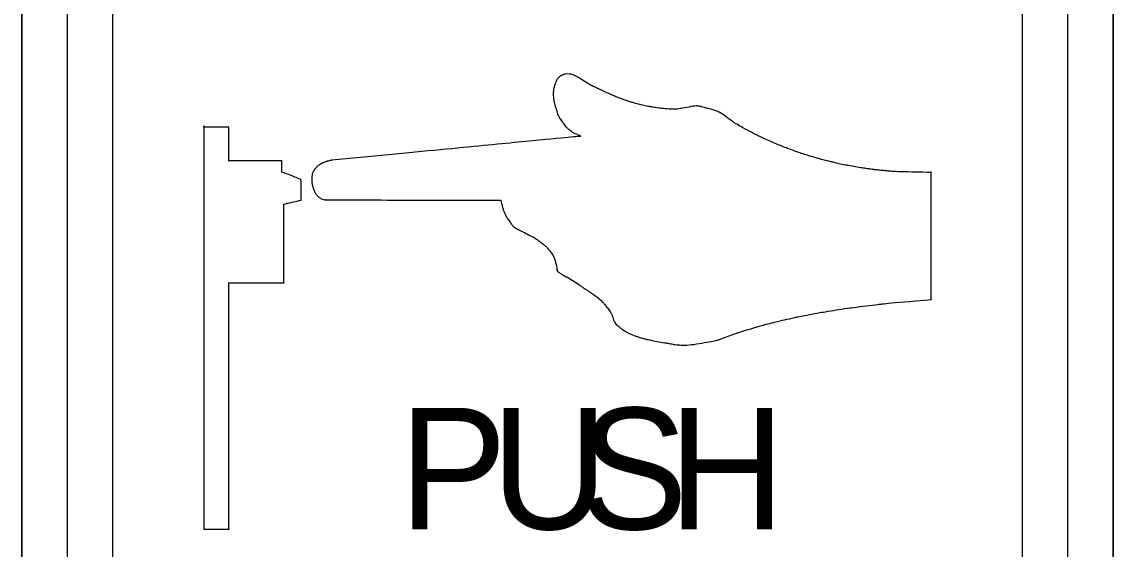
# Model space of a CAD drawing. Extents: x 99976 to 100136, y 99905 to 100011.
# Drawn here: x 100054.6647 to 100054.9684, y 99972.0006 to 99972.1473 of the extents above; entities that cross this region are included whole.
import ezdxf

# ---------------------------------------------------------------- set-up
doc = ezdxf.new("R2010")
doc.units = 0
doc.layers.add('TR_SN_ConstructionSigns', color=7, linetype='Continuous')

msp = doc.modelspace()

# ---------------------------------------------------------------- linework, layer by layer
at = {"layer": 'TR_SN_ConstructionSigns'}
for p, q in [((100054.66469, 99971.85426), (100054.66469, 99972.25926)), ((100054.66469, 99972.25926), (100054.66469, 99971.85426)), ((100054.66469, 99972.25926), (100054.66469, 99971.85426)), ((100054.67734, 99972.25926), (100054.67734, 99971.85426)), ((100054.69, 99971.85426), (100054.69, 99972.25926)), ((100054.94312, 99972.25926), (100054.94312, 99971.85426)), ((100054.95578, 99971.85426), (100054.95578, 99972.25926)), ((100054.96844, 99972.25926), (100054.96844, 99971.85426)), ((100054.96844, 99971.85426), (100054.96844, 99972.25926)), ((100054.96844, 99971.85426), (100054.96844, 99972.25926))]:
    msp.add_line(p, q, dxfattribs=at)
for points, degree in [([(100054.81438, 99972.13203), (100054.81438, 99972.13203), (100054.8142, 99972.13189), (100054.81401, 99972.13168), (100054.81386, 99972.13149), (100054.81386, 99972.13149)], 3), ([(100054.81493, 99972.13238), (100054.81493, 99972.13238), (100054.81476, 99972.13229), (100054.81456, 99972.13218), (100054.81438, 99972.13203), (100054.81438, 99972.13203)], 3), ([(100054.81539, 99972.13257), (100054.81539, 99972.13257), (100054.81515, 99972.13249), (100054.8151, 99972.13246), (100054.81493, 99972.13238), (100054.81493, 99972.13238)], 3), ([(100054.81741, 99972.1327), (100054.81741, 99972.1327), (100054.81641, 99972.13287), (100054.81563, 99972.13265), (100054.81539, 99972.13257), (100054.81539, 99972.13257)], 3), ([(100054.82204, 99972.13024), (100054.82204, 99972.13024), (100054.82078, 99972.13102), (100054.8184, 99972.13254), (100054.81741, 99972.1327), (100054.81741, 99972.1327)], 3), ([(100054.81301, 99972.12974), (100054.81301, 99972.12974), (100054.8129, 99972.12938), (100054.81275, 99972.12891), (100054.81266, 99972.12831), (100054.81266, 99972.12831)], 3), ([(100054.81329, 99972.13052), (100054.81329, 99972.13052), (100054.81322, 99972.13033), (100054.81313, 99972.13011), (100054.81301, 99972.12974), (100054.81301, 99972.12974)], 3), ([(100054.81346, 99972.13092), (100054.81346, 99972.13092), (100054.81337, 99972.13075), (100054.81336, 99972.13072), (100054.81329, 99972.13052), (100054.81329, 99972.13052)], 3), ([(100054.81386, 99972.13149), (100054.81386, 99972.13149), (100054.8137, 99972.13131), (100054.81354, 99972.13108), (100054.81346, 99972.13092), (100054.81346, 99972.13092)], 3), ([(100054.82527, 99972.1286), (100054.82527, 99972.1286), (100054.82411, 99972.12913), (100054.8233, 99972.12947), (100054.82204, 99972.13024), (100054.82204, 99972.13024)], 3), ([(100054.81266, 99972.12831), (100054.81266, 99972.12831), (100054.81258, 99972.12771), (100054.81258, 99972.12685), (100054.81266, 99972.12616), (100054.81266, 99972.12616)], 3), ([(100054.81266, 99972.12616), (100054.81266, 99972.12616), (100054.81274, 99972.12548), (100054.81294, 99972.12459), (100054.81304, 99972.12419), (100054.81304, 99972.12419)], 3), ([(100054.82893, 99972.12693), (100054.82893, 99972.12693), (100054.82785, 99972.1274), (100054.82642, 99972.12806), (100054.82527, 99972.1286), (100054.82527, 99972.1286)], 3), ([(100054.83174, 99972.12581), (100054.83174, 99972.12581), (100054.83075, 99972.12617), (100054.83001, 99972.12647), (100054.82893, 99972.12693), (100054.82893, 99972.12693)], 3), ([(100054.83482, 99972.12479), (100054.83482, 99972.12479), (100054.83397, 99972.12504), (100054.83272, 99972.12545), (100054.83174, 99972.12581), (100054.83174, 99972.12581)], 3), ([(100054.81304, 99972.12419), (100054.81304, 99972.12419), (100054.81314, 99972.12379), (100054.81316, 99972.1237), (100054.81326, 99972.1234), (100054.81326, 99972.1234)], 3), ([(100054.81326, 99972.1234), (100054.81326, 99972.1234), (100054.81336, 99972.12309), (100054.81351, 99972.12269), (100054.81362, 99972.12234), (100054.81362, 99972.12234)], 3), ([(100054.83682, 99972.12423), (100054.83682, 99972.12423), (100054.83611, 99972.12441), (100054.83567, 99972.12453), (100054.83482, 99972.12479), (100054.83482, 99972.12479)], 3), ([(100054.83905, 99972.12376), (100054.83905, 99972.12376), (100054.83805, 99972.12394), (100054.83752, 99972.12406), (100054.83682, 99972.12423), (100054.83682, 99972.12423)], 3), ([(100054.84282, 99972.12319), (100054.84282, 99972.12319), (100054.84131, 99972.12337), (100054.84005, 99972.12357), (100054.83905, 99972.12376), (100054.83905, 99972.12376)], 3), ([(100054.8481, 99972.12315), (100054.8481, 99972.12315), (100054.84642, 99972.12287), (100054.84432, 99972.12302), (100054.84282, 99972.12319), (100054.84282, 99972.12319)], 3), ([(100054.85301, 99972.12384), (100054.85301, 99972.12384), (100054.85204, 99972.12397), (100054.84978, 99972.12342), (100054.8481, 99972.12315), (100054.8481, 99972.12315)], 3), ([(100054.8549, 99972.12335), (100054.8549, 99972.12335), (100054.85401, 99972.12361), (100054.85398, 99972.12371), (100054.85301, 99972.12384), (100054.85301, 99972.12384)], 3), ([(100054.85838, 99972.1223), (100054.85838, 99972.1223), (100054.857, 99972.1229), (100054.85579, 99972.12309), (100054.8549, 99972.12335), (100054.8549, 99972.12335)], 3), ([(100054.81362, 99972.12234), (100054.81362, 99972.12234), (100054.81373, 99972.12198), (100054.81375, 99972.12181), (100054.81395, 99972.1213), (100054.81395, 99972.1213)], 3), ([(100054.81395, 99972.1213), (100054.81395, 99972.1213), (100054.81415, 99972.1208), (100054.8149, 99972.11974), (100054.8153, 99972.11917), (100054.8153, 99972.11917)], 3), ([(100054.86287, 99972.1193), (100054.86287, 99972.1193), (100054.8615, 99972.12023), (100054.85976, 99972.12169), (100054.85838, 99972.1223), (100054.85838, 99972.1223)], 3), ([(100054.71531, 99972.11801), (100054.71531, 99972.11801), (100054.71531, 99972.11801), (100054.71531, 99972.00614)], 2), ([(100054.72227, 99972.11801), (100054.72227, 99972.11801), (100054.72227, 99972.11801), (100054.71531, 99972.11801)], 2), ([(100054.72227, 99972.10857), (100054.72227, 99972.10857), (100054.72227, 99972.10857), (100054.72227, 99972.11801)], 2), ([(100054.8153, 99972.11917), (100054.8153, 99972.11917), (100054.8157, 99972.1186), (100054.81596, 99972.11821), (100054.81632, 99972.11787), (100054.81632, 99972.11787)], 3), ([(100054.81632, 99972.11787), (100054.81632, 99972.11787), (100054.81668, 99972.11753), (100054.81702, 99972.11733), (100054.81736, 99972.11705), (100054.81736, 99972.11705)], 3), ([(100054.81736, 99972.11705), (100054.81736, 99972.11705), (100054.8177, 99972.11678), (100054.81793, 99972.11649), (100054.81844, 99972.11631), (100054.81844, 99972.11631)], 3), ([(100054.86682, 99972.11705), (100054.86682, 99972.11705), (100054.86567, 99972.11766), (100054.86424, 99972.11837), (100054.86287, 99972.1193), (100054.86287, 99972.1193)], 3), ([(100054.86971, 99972.11555), (100054.86971, 99972.11555), (100054.86855, 99972.11613), (100054.86797, 99972.11645), (100054.86682, 99972.11705), (100054.86682, 99972.11705)], 3), ([(100054.82011, 99972.11544), (100054.82011, 99972.11544), (100054.82011, 99972.11544), (100054.75087, 99972.10875)], 2), ([(100054.81844, 99972.11631), (100054.81844, 99972.11631), (100054.81895, 99972.11613), (100054.82018, 99972.11557), (100054.82019, 99972.11552), (100054.82019, 99972.11552)], 3), ([(100054.82019, 99972.11544), (100054.82019, 99972.11544), (100054.82019, 99972.11541), (100054.82011, 99972.11544), (100054.82011, 99972.11544)], 3), ([(100054.82019, 99972.11552), (100054.82019, 99972.11552), (100054.82019, 99972.11548), (100054.82019, 99972.11547), (100054.82019, 99972.11544), (100054.82019, 99972.11544)], 3), ([(100054.87379, 99972.11369), (100054.87379, 99972.11369), (100054.87243, 99972.11427), (100054.87087, 99972.11498), (100054.86971, 99972.11555), (100054.86971, 99972.11555)], 3), ([(100054.87789, 99972.11203), (100054.87789, 99972.11203), (100054.8765, 99972.11256), (100054.87516, 99972.11311), (100054.87379, 99972.11369), (100054.87379, 99972.11369)], 3), ([(100054.88214, 99972.11054), (100054.88214, 99972.11054), (100054.88079, 99972.11098), (100054.87928, 99972.1115), (100054.87789, 99972.11203), (100054.87789, 99972.11203)], 3), ([(100054.73707, 99972.10857), (100054.73707, 99972.10857), (100054.73707, 99972.10857), (100054.72227, 99972.10857)], 2), ([(100054.73707, 99972.10542), (100054.73707, 99972.10542), (100054.73707, 99972.10542), (100054.73707, 99972.10857)], 2), ([(100054.74772, 99972.10763), (100054.74772, 99972.10763), (100054.74739, 99972.10743), (100054.74702, 99972.10716), (100054.74676, 99972.10691), (100054.74676, 99972.10691)], 3), ([(100054.74874, 99972.10814), (100054.74874, 99972.10814), (100054.74841, 99972.108), (100054.74806, 99972.10783), (100054.74772, 99972.10763), (100054.74772, 99972.10763)], 3), ([(100054.74971, 99972.10848), (100054.74971, 99972.10848), (100054.74938, 99972.10837), (100054.74908, 99972.10827), (100054.74874, 99972.10814), (100054.74874, 99972.10814)], 3), ([(100054.75087, 99972.10875), (100054.75087, 99972.10875), (100054.75087, 99972.10875), (100054.75003, 99972.10859), (100054.74971, 99972.10848)], 3), ([(100054.88598, 99972.10936), (100054.88598, 99972.10936), (100054.88466, 99972.10974), (100054.88349, 99972.1101), (100054.88214, 99972.11054), (100054.88214, 99972.11054)], 3), ([(100054.89008, 99972.1083), (100054.89008, 99972.1083), (100054.88868, 99972.10863), (100054.8873, 99972.10899), (100054.88598, 99972.10936), (100054.88598, 99972.10936)], 3), ([(100054.89435, 99972.10736), (100054.89435, 99972.10736), (100054.89288, 99972.10765), (100054.89147, 99972.10796), (100054.89008, 99972.1083), (100054.89008, 99972.1083)], 3), ([(100054.73709, 99972.10549), (100054.73709, 99972.10549), (100054.73709, 99972.10549), (100054.73707, 99972.10542)], 2), ([(100054.73709, 99972.10549), (100054.73709, 99972.10549), (100054.73709, 99972.10549), (100054.73707, 99972.10542)], 2), ([(100054.74238, 99972.10342), (100054.74238, 99972.10342), (100054.74238, 99972.10342), (100054.73709, 99972.10549)], 2), ([(100054.7455, 99972.10485), (100054.7455, 99972.10485), (100054.74538, 99972.10441), (100054.74536, 99972.10301), (100054.74548, 99972.10227), (100054.74548, 99972.10227)], 3), ([(100054.74583, 99972.1057), (100054.74583, 99972.1057), (100054.74572, 99972.10549), (100054.74561, 99972.10529), (100054.7455, 99972.10485), (100054.7455, 99972.10485)], 3), ([(100054.74613, 99972.10615), (100054.74613, 99972.10615), (100054.74598, 99972.10595), (100054.74595, 99972.10591), (100054.74583, 99972.1057), (100054.74583, 99972.1057)], 3), ([(100054.74676, 99972.10691), (100054.74676, 99972.10691), (100054.7465, 99972.10665), (100054.74627, 99972.10636), (100054.74613, 99972.10615), (100054.74613, 99972.10615)], 3), ([(100054.89892, 99972.10658), (100054.89892, 99972.10658), (100054.89765, 99972.10677), (100054.89582, 99972.10708), (100054.89435, 99972.10736), (100054.89435, 99972.10736)], 3), ([(100054.90197, 99972.10615), (100054.90197, 99972.10615), (100054.90087, 99972.10629), (100054.90019, 99972.10638), (100054.89892, 99972.10658), (100054.89892, 99972.10658)], 3), ([(100054.9055, 99972.10579), (100054.9055, 99972.10579), (100054.90448, 99972.10587), (100054.90306, 99972.10602), (100054.90197, 99972.10615), (100054.90197, 99972.10615)], 3), ([(100054.90808, 99972.1056), (100054.90808, 99972.1056), (100054.90722, 99972.10565), (100054.90652, 99972.1057), (100054.9055, 99972.10579), (100054.9055, 99972.10579)], 3), ([(100054.91766, 99972.10538), (100054.91766, 99972.10538), (100054.91766, 99972.10538), (100054.90894, 99972.10554), (100054.90808, 99972.1056)], 3), ([(100054.91781, 99972.10556), (100054.91781, 99972.10556), (100054.91781, 99972.10556), (100054.91766, 99972.10538)], 2), ([(100054.9178, 99972.07002), (100054.9178, 99972.07002), (100054.9178, 99972.07002), (100054.91781, 99972.10556)], 2), ([(100054.74244, 99972.09766), (100054.74244, 99972.09766), (100054.74244, 99972.09766), (100054.74238, 99972.10342)], 2), ([(100054.74548, 99972.10227), (100054.74548, 99972.10227), (100054.7456, 99972.10154), (100054.74587, 99972.10072), (100054.746, 99972.10043), (100054.746, 99972.10043)], 3), ([(100054.746, 99972.10043), (100054.746, 99972.10043), (100054.74612, 99972.10013), (100054.74617, 99972.10005), (100054.74628, 99972.09985), (100054.74628, 99972.09985)], 3), ([(100054.74628, 99972.09985), (100054.74628, 99972.09985), (100054.74638, 99972.09965), (100054.74652, 99972.0994), (100054.74665, 99972.09922), (100054.74665, 99972.09922)], 3), ([(100054.74665, 99972.09922), (100054.74665, 99972.09922), (100054.74678, 99972.09905), (100054.74682, 99972.099), (100054.74703, 99972.09882), (100054.74703, 99972.09882)], 3), ([(100054.74703, 99972.09882), (100054.74703, 99972.09882), (100054.74723, 99972.09863), (100054.7476, 99972.09836), (100054.7479, 99972.09815), (100054.7479, 99972.09815)], 3), ([(100054.73764, 99972.09658), (100054.73764, 99972.09658), (100054.73764, 99972.09658), (100054.74244, 99972.09766)], 2), ([(100054.73765, 99972.07466), (100054.73765, 99972.07466), (100054.73765, 99972.07466), (100054.73764, 99972.09658)], 2), ([(100054.7479, 99972.09815), (100054.7479, 99972.09815), (100054.7482, 99972.09793), (100054.74925, 99972.09774), (100054.74925, 99972.09774)], 3), ([(100054.74925, 99972.09774), (100054.74925, 99972.09774), (100054.74925, 99972.09774), (100054.79801, 99972.09766)], 2), ([(100054.79801, 99972.09766), (100054.79801, 99972.09766), (100054.79801, 99972.09766), (100054.79847, 99972.09566), (100054.79859, 99972.09533)], 3), ([(100054.79859, 99972.09533), (100054.79859, 99972.09533), (100054.7987, 99972.09499), (100054.79882, 99972.09467), (100054.79896, 99972.09432), (100054.79896, 99972.09432)], 3), ([(100054.79896, 99972.09432), (100054.79896, 99972.09432), (100054.7991, 99972.09397), (100054.79927, 99972.09359), (100054.79946, 99972.09326), (100054.79946, 99972.09326)], 3), ([(100054.79946, 99972.09326), (100054.79946, 99972.09326), (100054.79964, 99972.09292), (100054.7998, 99972.09267), (100054.80005, 99972.09229), (100054.80005, 99972.09229)], 3), ([(100054.80005, 99972.09229), (100054.80005, 99972.09229), (100054.80031, 99972.09191), (100054.80077, 99972.0913), (100054.801, 99972.09097), (100054.801, 99972.09097)], 3), ([(100054.801, 99972.09097), (100054.801, 99972.09097), (100054.80124, 99972.09065), (100054.80123, 99972.09064), (100054.80149, 99972.09033), (100054.80149, 99972.09033)], 3), ([(100054.80149, 99972.09033), (100054.80149, 99972.09033), (100054.80176, 99972.09003), (100054.80573, 99972.08805), (100054.80663, 99972.08759), (100054.80663, 99972.08759)], 3), ([(100054.80663, 99972.08759), (100054.80663, 99972.08759), (100054.80754, 99972.08713), (100054.80784, 99972.08688), (100054.80836, 99972.08651), (100054.80836, 99972.08651)], 3), ([(100054.80836, 99972.08651), (100054.80836, 99972.08651), (100054.80887, 99972.08614), (100054.80941, 99972.08573), (100054.80978, 99972.08544), (100054.80978, 99972.08544)], 3), ([(100054.80978, 99972.08544), (100054.80978, 99972.08544), (100054.81016, 99972.08514), (100054.81035, 99972.08499), (100054.81059, 99972.08476), (100054.81059, 99972.08476)], 3), ([(100054.81059, 99972.08476), (100054.81059, 99972.08476), (100054.81083, 99972.08453), (100054.81095, 99972.08438), (100054.81121, 99972.08408), (100054.81121, 99972.08408)], 3), ([(100054.81121, 99972.08408), (100054.81121, 99972.08408), (100054.81146, 99972.08377), (100054.81182, 99972.08332), (100054.81209, 99972.08293), (100054.81209, 99972.08293)], 3), ([(100054.81209, 99972.08293), (100054.81209, 99972.08293), (100054.81237, 99972.08253), (100054.81269, 99972.08193), (100054.81281, 99972.08167), (100054.81281, 99972.08167)], 3), ([(100054.81281, 99972.08167), (100054.81281, 99972.08167), (100054.81292, 99972.0814), (100054.81295, 99972.08133), (100054.81302, 99972.08113), (100054.81302, 99972.08113)], 3), ([(100054.81302, 99972.08113), (100054.81302, 99972.08113), (100054.81309, 99972.08093), (100054.81316, 99972.0807), (100054.81323, 99972.08048), (100054.81323, 99972.08048)], 3), ([(100054.81323, 99972.08048), (100054.81323, 99972.08048), (100054.8133, 99972.08026), (100054.81368, 99972.07819), (100054.81368, 99972.07819)], 3), ([(100054.81368, 99972.07819), (100054.81368, 99972.07819), (100054.81368, 99972.07819), (100054.81345, 99972.07846), (100054.8135, 99972.07836)], 3), ([(100054.8135, 99972.07836), (100054.8135, 99972.07836), (100054.81355, 99972.07827), (100054.81357, 99972.07822), (100054.81365, 99972.07809), (100054.81365, 99972.07809)], 3), ([(100054.81365, 99972.07809), (100054.81365, 99972.07809), (100054.81374, 99972.07796), (100054.81491, 99972.07702), (100054.81613, 99972.07642), (100054.81613, 99972.07642)], 3), ([(100054.72227, 99972.07466), (100054.72227, 99972.07466), (100054.72227, 99972.07466), (100054.73765, 99972.07466)], 2), ([(100054.72227, 99972.00614), (100054.72227, 99972.00614), (100054.72227, 99972.00614), (100054.72227, 99972.07466)], 2), ([(100054.81613, 99972.07642), (100054.81613, 99972.07642), (100054.81735, 99972.07582), (100054.81938, 99972.07443), (100054.82049, 99972.07366), (100054.82049, 99972.07366)], 3), ([(100054.82049, 99972.07366), (100054.82049, 99972.07366), (100054.82161, 99972.07289), (100054.82208, 99972.07259), (100054.82296, 99972.07199), (100054.82296, 99972.07199)], 3), ([(100054.82296, 99972.07199), (100054.82296, 99972.07199), (100054.82385, 99972.0714), (100054.82496, 99972.07062), (100054.8257, 99972.06993), (100054.8257, 99972.06993)], 3), ([(100054.8257, 99972.06993), (100054.8257, 99972.06993), (100054.82644, 99972.06924), (100054.82701, 99972.06853), (100054.82746, 99972.06795), (100054.82746, 99972.06795)], 3), ([(100054.89534, 99972.06772), (100054.89534, 99972.06772), (100054.8981, 99972.0681), (100054.90118, 99972.06846), (100054.9041, 99972.0688), (100054.9041, 99972.0688)], 3), ([(100054.9041, 99972.0688), (100054.9041, 99972.0688), (100054.90702, 99972.06914), (100054.9178, 99972.07002), (100054.9178, 99972.07002)], 3), ([(100054.82746, 99972.06795), (100054.82746, 99972.06795), (100054.82791, 99972.06737), (100054.82823, 99972.06693), (100054.82849, 99972.06652), (100054.82849, 99972.06652)], 3), ([(100054.82849, 99972.06652), (100054.82849, 99972.06652), (100054.82875, 99972.06611), (100054.82884, 99972.06598), (100054.82902, 99972.06552), (100054.82902, 99972.06552)], 3), ([(100054.82902, 99972.06552), (100054.82902, 99972.06552), (100054.8292, 99972.06506), (100054.82933, 99972.06429), (100054.82962, 99972.06379), (100054.82962, 99972.06379)], 3), ([(100054.87396, 99972.06366), (100054.87396, 99972.06366), (100054.87583, 99972.06413), (100054.87814, 99972.06466), (100054.88041, 99972.06514), (100054.88041, 99972.06514)], 3), ([(100054.88041, 99972.06514), (100054.88041, 99972.06514), (100054.88267, 99972.06561), (100054.88508, 99972.06607), (100054.88757, 99972.06651), (100054.88757, 99972.06651)], 3), ([(100054.88757, 99972.06651), (100054.88757, 99972.06651), (100054.89006, 99972.06694), (100054.89259, 99972.06734), (100054.89534, 99972.06772), (100054.89534, 99972.06772)], 3), ([(100054.82962, 99972.06379), (100054.82962, 99972.06379), (100054.82991, 99972.06329), (100054.83037, 99972.06293), (100054.83074, 99972.06261), (100054.83074, 99972.06261)], 3), ([(100054.83074, 99972.06261), (100054.83074, 99972.06261), (100054.8311, 99972.06229), (100054.83131, 99972.06209), (100054.83171, 99972.06178), (100054.83171, 99972.06178)], 3), ([(100054.86379, 99972.06073), (100054.86379, 99972.06073), (100054.86522, 99972.06121), (100054.8675, 99972.06191), (100054.86919, 99972.0624), (100054.86919, 99972.0624)], 3), ([(100054.86919, 99972.0624), (100054.86919, 99972.0624), (100054.87089, 99972.06288), (100054.87209, 99972.0632), (100054.87396, 99972.06366), (100054.87396, 99972.06366)], 3), ([(100054.83171, 99972.06178), (100054.83171, 99972.06178), (100054.83212, 99972.06147), (100054.83272, 99972.06112), (100054.83325, 99972.06085), (100054.83325, 99972.06085)], 3), ([(100054.83325, 99972.06085), (100054.83325, 99972.06085), (100054.83377, 99972.06059), (100054.83422, 99972.06038), (100054.83483, 99972.06014), (100054.83483, 99972.06014)], 3), ([(100054.83483, 99972.06014), (100054.83483, 99972.06014), (100054.83545, 99972.05989), (100054.83613, 99972.05966), (100054.83695, 99972.05942), (100054.83695, 99972.05942)], 3), ([(100054.83695, 99972.05942), (100054.83695, 99972.05942), (100054.83777, 99972.05918), (100054.8385, 99972.05898), (100054.83974, 99972.05871), (100054.83974, 99972.05871)], 3), ([(100054.85815, 99972.05873), (100054.85815, 99972.05873), (100054.85867, 99972.05888), (100054.85877, 99972.05891), (100054.85917, 99972.05905), (100054.85917, 99972.05905)], 3), ([(100054.85917, 99972.05905), (100054.85917, 99972.05905), (100054.85958, 99972.05919), (100054.85989, 99972.05931), (100054.86059, 99972.05958), (100054.86059, 99972.05958)], 3), ([(100054.86059, 99972.05958), (100054.86059, 99972.05958), (100054.8613, 99972.05986), (100054.86236, 99972.06025), (100054.86379, 99972.06073), (100054.86379, 99972.06073)], 3), ([(100054.83974, 99972.05871), (100054.83974, 99972.05871), (100054.84099, 99972.05845), (100054.84299, 99972.05811), (100054.84442, 99972.05787), (100054.84442, 99972.05787)], 3), ([(100054.84442, 99972.05787), (100054.84442, 99972.05787), (100054.84586, 99972.05763), (100054.84637, 99972.05747), (100054.84835, 99972.05735), (100054.84835, 99972.05735)], 3), ([(100054.84835, 99972.05735), (100054.84835, 99972.05735), (100054.85032, 99972.05722), (100054.85764, 99972.05858), (100054.85815, 99972.05873), (100054.85815, 99972.05873)], 3), ([(100054.71531, 99972.00614), (100054.71531, 99972.00614), (100054.71531, 99972.00614), (100054.72227, 99972.00614)], 2)]:
    msp.add_open_spline(points, degree=degree, dxfattribs=at)

# ---------------------------------------------------------------- texts
for s, p in [('P', (100054.76963, 99972.00614)), ('U', (100054.79529, 99972.00614)), ('S', (100054.81994, 99972.00614)), ('H', (100054.84459, 99972.00614))]:
    msp.add_text(s, height=0.03375, dxfattribs=at).set_placement(p)

doc.saveas('drawing.dxf')
